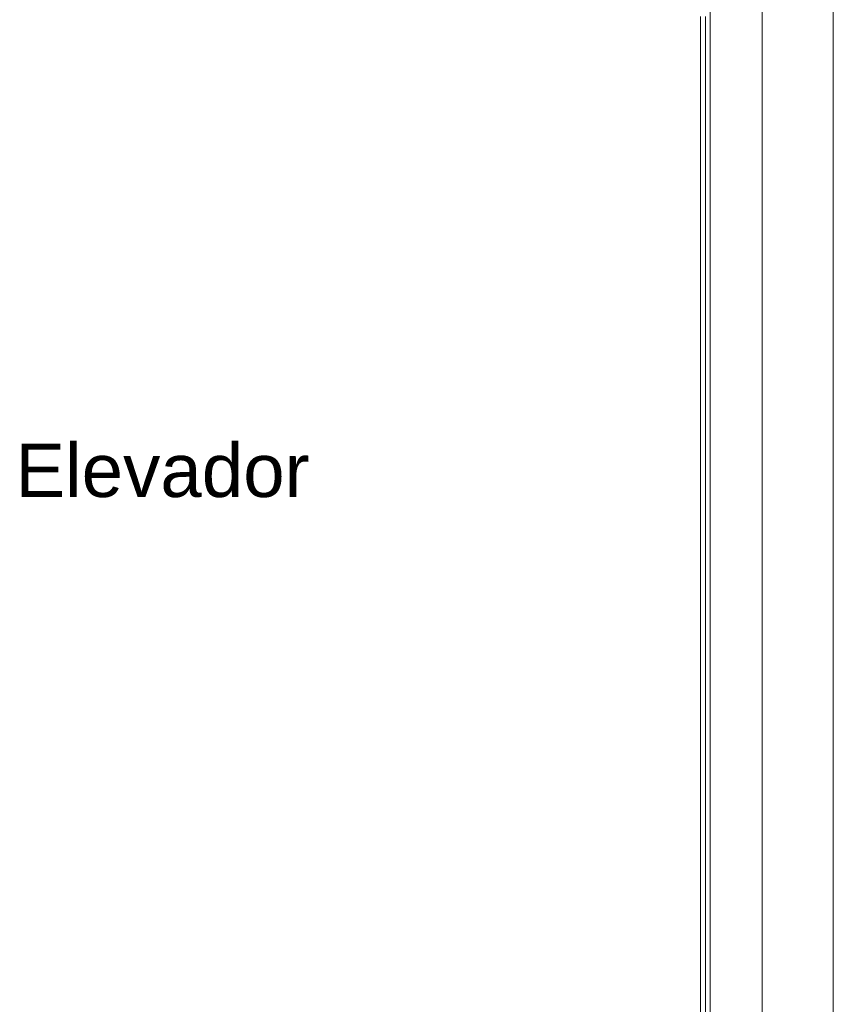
# Model space of a CAD drawing. Header units: millimetres. Extents: x 2 to 902, y -447 to 199.
# Tile 1026 of 1056: x 82.39 to 85.82, y 153.43 to 157.59. Entities that reach past the tile are written whole.
import ezdxf

# ---------------------------------------------------------------- set-up
doc = ezdxf.new("R2010")
doc.units = ezdxf.units.MM
doc.header["$MEASUREMENT"] = 0
doc.linetypes.add('NULL', pattern=[0])
for name, color, linetype, lineweight in [('Ambiente-Textos', 251, 'Continuous', 5), ('IFC-Parede padrão-Contorno', 44, 'Continuous', 5), ('IFC-Viga-Contorno', 66, 'Continuous', 5)]:
    doc.layers.add(name, color=color, linetype=linetype, lineweight=lineweight)
doc.styles.add('Arial', font='arial.ttf')

msp = doc.modelspace()

# ---------------------------------------------------------------- linework, layer by layer
at = {"layer": 'IFC-Parede padrão-Contorno', "color": 7, "lineweight": 5}
for p, q in [((85.3038, 146.0244), (85.3038, 176.496)), ((85.8238, 146.3298), (85.8238, 164.0997)), ((85.5238, 145.7244), (85.5238, 160.0094)), ((85.2638, 153.2825), (85.2638, 157.6021))]:
    msp.add_line(p, q, dxfattribs=at)
at = {"layer": 'IFC-Viga-Contorno', "color": 7, "lineweight": 5}
for p, q in [((85.5241, 153.2825), (85.5241, 157.7021)), ((85.2841, 153.2825), (85.2841, 157.6021))]:
    msp.add_line(p, q, dxfattribs=at)

# ---------------------------------------------------------------- texts
at = {"layer": 'Ambiente-Textos', "color": 7, "linetype": 'NULL', "lineweight": 5, "insert": (82.9938, 155.5716), "char_height": 0.225, "width": 2.540831, "attachment_point": 8, "line_spacing_factor": 0.9, "style": 'Arial'}
msp.add_mtext('Elevador', dxfattribs=at)

doc.saveas('drawing.dxf')
